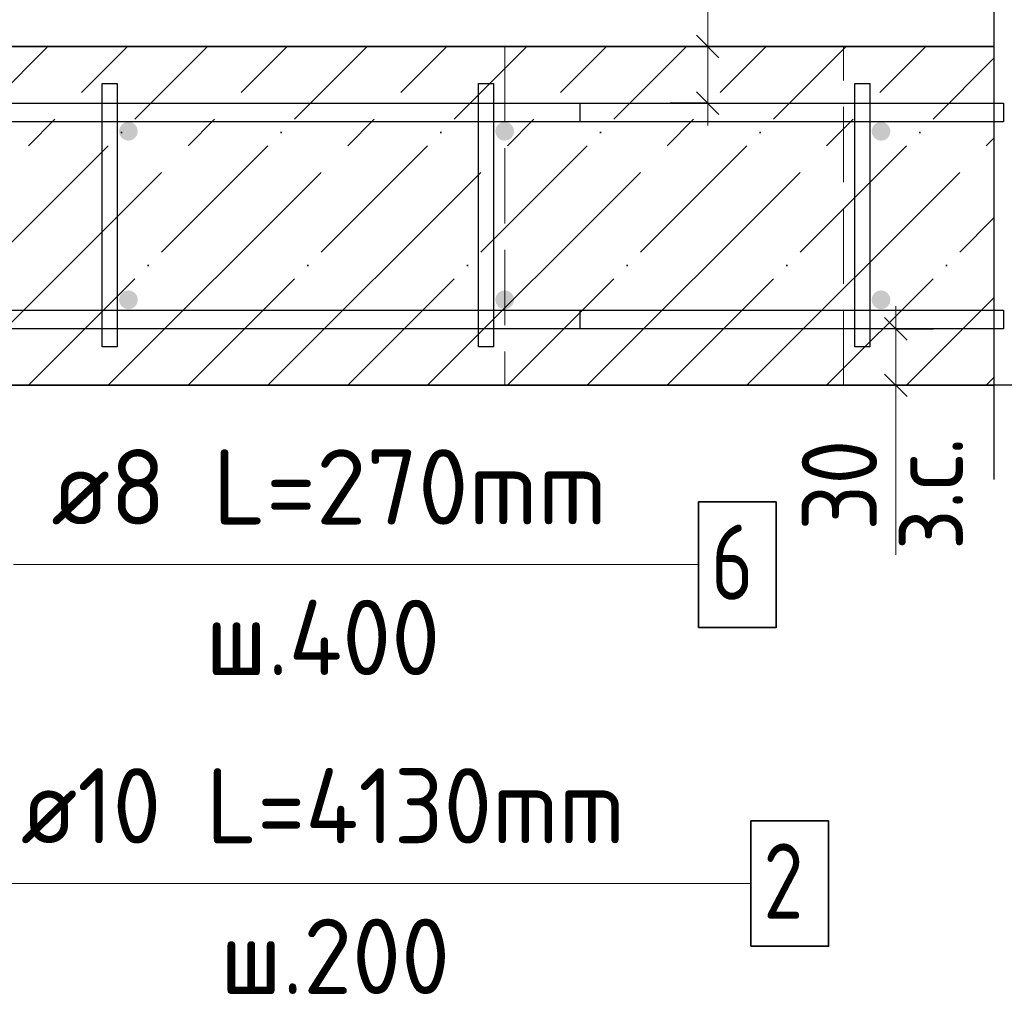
# Model space of a CAD drawing. Header units: millimetres. Extents: x -49773 to 2322955, y -3321 to 58485.
# Tile 267 of 580: x 1096946 to 1099563, y 6803 to 9395. Entities that reach past the tile are written whole.
import ezdxf

# ---------------------------------------------------------------- set-up
doc = ezdxf.new("R2010")
doc.units = ezdxf.units.MM
for name, pattern in [('______11', [500, 400, -50, 0, -50]), ('______2', [270, 200, -70]), ('______5', [1100, 800, -100, 100, -100])]:
    doc.linetypes.add(name, pattern=pattern)
for name, color, linetype, lineweight in [('Standard', 7, 'Continuous', 25), ('Арм.стержн. Арматура края', 96, 'Continuous', 35), ('Арм.стержн. вертикальными 1', 22, 'Continuous', 35), ('Арм.стержн.горизонт. 1', 180, 'Continuous', 35), ('Размерная линия_ общее', 7, 'Continuous', 13), ('Размерная линия_ общее_1', 7, 'Continuous', 13), ('Стена_ общее', 7, 'Continuous', 35)]:
    doc.layers.add(name, color=color, linetype=linetype, lineweight=lineweight)
doc.layers.add('Арм.стержн.Стяжки', color=7, linetype='Continuous', lineweight=35, true_color=0x501e0f)
doc.styles.add('ISOCPEUR', font='txt')

msp = doc.modelspace()

# ---------------------------------------------------------------- hatches: boundary and pattern name
at = {"layer": 'Арм.стержн. вертикальными 1', "linetype": 'Continuous', "lineweight": 50, "transparency": 33554687}
for points in [[(1097260, 9098.5), (1097258.1, 9108), (1097252.7, 9116.1), (1097244.6, 9121.6), (1097235, 9123.5), (1097225.4, 9121.6), (1097217.3, 9116.1), (1097211.9, 9108), (1097210, 9098.5), (1097211.9, 9088.9), (1097217.3, 9080.8), (1097225.4, 9075.4), (1097235, 9073.5), (1097244.6, 9075.4), (1097252.7, 9080.8), (1097258.1, 9088.9)], [(1098260, 9098.5), (1098258.1, 9108), (1098252.7, 9116.1), (1098244.6, 9121.6), (1098235, 9123.5), (1098225.4, 9121.6), (1098217.3, 9116.1), (1098211.9, 9108), (1098210, 9098.5), (1098211.9, 9088.9), (1098217.3, 9080.8), (1098225.4, 9075.4), (1098235, 9073.5), (1098244.6, 9075.4), (1098252.7, 9080.8), (1098258.1, 9088.9)], [(1099260, 9098.5), (1099258.1, 9108), (1099252.7, 9116.1), (1099244.6, 9121.6), (1099235, 9123.5), (1099225.4, 9121.6), (1099217.3, 9116.1), (1099211.9, 9108), (1099210, 9098.5), (1099211.9, 9088.9), (1099217.3, 9080.8), (1099225.4, 9075.4), (1099235, 9073.5), (1099244.6, 9075.4), (1099252.7, 9080.8), (1099258.1, 9088.9)], [(1097260, 8650.8), (1097258.1, 8660.4), (1097252.7, 8668.5), (1097244.6, 8673.9), (1097235, 8675.8), (1097225.4, 8673.9), (1097217.3, 8668.5), (1097211.9, 8660.4), (1097210, 8650.8), (1097211.9, 8641.2), (1097217.3, 8633.1), (1097225.4, 8627.7), (1097235, 8625.8), (1097244.6, 8627.7), (1097252.7, 8633.1), (1097258.1, 8641.2)], [(1098260, 8650.8), (1098258.1, 8660.4), (1098252.7, 8668.5), (1098244.6, 8673.9), (1098235, 8675.8), (1098225.4, 8673.9), (1098217.3, 8668.5), (1098211.9, 8660.4), (1098210, 8650.8), (1098211.9, 8641.2), (1098217.3, 8633.1), (1098225.4, 8627.7), (1098235, 8625.8), (1098244.6, 8627.7), (1098252.7, 8633.1), (1098258.1, 8641.2)], [(1099260, 8650.8), (1099258.1, 8660.4), (1099252.7, 8668.5), (1099244.6, 8673.9), (1099235, 8675.8), (1099225.4, 8673.9), (1099217.3, 8668.5), (1099211.9, 8660.4), (1099210, 8650.8), (1099211.9, 8641.2), (1099217.3, 8633.1), (1099225.4, 8627.7), (1099235, 8625.8), (1099244.6, 8627.7), (1099252.7, 8633.1), (1099258.1, 8641.2)]]:
    msp.add_hatch(color=4, dxfattribs=at).paths.add_polyline_path(points)

# ---------------------------------------------------------------- linework, layer by layer
at = {"layer": 'Standard', "color": 7, "linetype": 'Continuous', "lineweight": 13, "transparency": 33554687}
for p, q in [((1098774.4, 9323.5), (1098774.4, 9773.5)), ((1099274.4, 8423.5), (1099274.4, 7973.5))]:
    msp.add_line(p, q, dxfattribs=at)
at = {"layer": 'Standard', "color": 7, "linetype": 'Continuous', "lineweight": 25, "transparency": 33554687}
msp.add_line((1099535.2, 9573.5), (1099535.2, 8173.5), dxfattribs=at)
at = {"layer": 'Standard', "color": 7, "linetype": 'Continuous', "lineweight": 35, "transparency": 33554687}
for p, q in [((1099535.2, 9323.5), (1095835, 9323.5)), ((1096735, 8423.5), (1099535.2, 8423.5))]:
    msp.add_line(p, q, dxfattribs=at)
at = {"layer": 'Standard', "color": 253, "linetype": '______11', "lineweight": 35, "true_color": 0xababab, "transparency": 33554687}
for p, q in [((1096120.7, 8423.5), (1097020.7, 9323.5)), ((1096544.9, 8423.5), (1097444.9, 9323.5)), ((1096969.2, 8423.5), (1097869.2, 9323.5)), ((1097393.5, 8423.5), (1098293.5, 9323.5)), ((1097817.7, 8423.5), (1098717.7, 9323.5)), ((1098242, 8423.5), (1099142, 9323.5)), ((1098666.3, 8423.5), (1099535.2, 9292.4)), ((1099090.5, 8423.5), (1099535.2, 8868.1)), ((1099514.8, 8423.5), (1099535.2, 8443.9))]:
    msp.add_line(p, q, dxfattribs=at)
at = {"layer": 'Standard', "color": 253, "linetype": '______5', "lineweight": 35, "true_color": 0xababab, "transparency": 33554687}
for p, q in [((1096332.8, 8423.5), (1097232.8, 9323.5)), ((1096757.1, 8423.5), (1097657.1, 9323.5)), ((1097181.3, 8423.5), (1098081.3, 9323.5)), ((1097605.6, 8423.5), (1098505.6, 9323.5)), ((1098029.9, 8423.5), (1098929.9, 9323.5)), ((1098454.1, 8423.5), (1099354.1, 9323.5)), ((1098878.4, 8423.5), (1099535.2, 9080.3)), ((1099302.7, 8423.5), (1099535.2, 8656))]:
    msp.add_line(p, q, dxfattribs=at)
at = {"layer": 'Арм.стержн. Арматура края', "color": 4, "linetype": 'Continuous', "lineweight": 25, "transparency": 33554687}
for points in [[(1096101.7, 9173.5), (1098435, 9173.5), (1098435, 9123.5)], [(1096101.7, 9173.5), (1098435, 9173.5), (1098435, 9123.5)], [(1096101.7, 9173.5), (1098435, 9173.5), (1098435, 9123.5)], [(1096101.7, 9173.5), (1098435, 9173.5), (1098435, 9123.5)], [(1096101.7, 9173.5), (1098435, 9173.5), (1098435, 9123.5)], [(1096101.7, 9173.5), (1098435, 9173.5), (1098435, 9123.5)], [(1096101.7, 9173.5), (1098435, 9173.5), (1098435, 9123.5)], [(1096101.7, 9173.5), (1098435, 9173.5), (1098435, 9123.5)], [(1096101.7, 9173.5), (1098435, 9173.5), (1098435, 9123.5)], [(1096101.7, 9173.5), (1098435, 9173.5), (1098435, 9123.5)], [(1096101.7, 9173.5), (1098435, 9173.5), (1098435, 9123.5)], [(1096101.7, 9173.5), (1098435, 9173.5), (1098435, 9123.5)], [(1096101.7, 9173.5), (1098435, 9173.5), (1098435, 9123.5)], [(1098435, 9123.5), (1096105.2, 9123.5)], [(1098435, 9123.5), (1096105.2, 9123.5)], [(1098435, 9123.5), (1096105.2, 9123.5)], [(1098435, 9123.5), (1096105.2, 9123.5)], [(1098435, 9123.5), (1096105.2, 9123.5)], [(1098435, 9123.5), (1096105.2, 9123.5)], [(1098435, 9123.5), (1096105.2, 9123.5)], [(1098435, 9123.5), (1096105.2, 9123.5)], [(1098435, 9123.5), (1096105.2, 9123.5)], [(1098435, 9123.5), (1096105.2, 9123.5)], [(1098435, 9123.5), (1096105.2, 9123.5)], [(1098435, 9123.5), (1096105.2, 9123.5)], [(1098435, 9123.5), (1096105.2, 9123.5)], [(1096105.2, 8623.5), (1098435, 8623.5), (1098435, 8573.5), (1096101.7, 8573.5)], [(1096105.2, 8623.5), (1098435, 8623.5), (1098435, 8573.5), (1096101.7, 8573.5)], [(1096105.2, 8623.5), (1098435, 8623.5), (1098435, 8573.5), (1096101.7, 8573.5)], [(1096105.2, 8623.5), (1098435, 8623.5), (1098435, 8573.5), (1096101.7, 8573.5)], [(1096105.2, 8623.5), (1098435, 8623.5), (1098435, 8573.5), (1096101.7, 8573.5)], [(1096105.2, 8623.5), (1098435, 8623.5), (1098435, 8573.5), (1096101.7, 8573.5)], [(1096105.2, 8623.5), (1098435, 8623.5), (1098435, 8573.5), (1096101.7, 8573.5)], [(1096105.2, 8623.5), (1098435, 8623.5), (1098435, 8573.5), (1096101.7, 8573.5)], [(1096105.2, 8623.5), (1098435, 8623.5), (1098435, 8573.5), (1096101.7, 8573.5)], [(1096105.2, 8623.5), (1098435, 8623.5), (1098435, 8573.5), (1096101.7, 8573.5)], [(1096105.2, 8623.5), (1098435, 8623.5), (1098435, 8573.5), (1096101.7, 8573.5)], [(1096105.2, 8623.5), (1098435, 8623.5), (1098435, 8573.5), (1096101.7, 8573.5)], [(1096105.2, 8623.5), (1098435, 8623.5), (1098435, 8573.5), (1096101.7, 8573.5)]]:
    msp.add_lwpolyline(points, dxfattribs=at)
at = {"layer": 'Арм.стержн. вертикальными 1', "color": 7, "linetype": 'Continuous', "lineweight": 13, "transparency": 33554687}
msp.add_line((1096849, 7099.7), (1098889, 7099.7), dxfattribs=at)
at = {"layer": 'Арм.стержн. вертикальными 1', "color": 7, "linetype": 'Continuous', "lineweight": 35, "transparency": 33554687}
msp.add_lwpolyline([(1098889, 6933), (1099095.7, 6933), (1099095.7, 7266.3), (1098889, 7266.3), (1098889, 6933)], dxfattribs=at)
at = {"layer": 'Арм.стержн.горизонт. 1', "color": 4, "linetype": 'Continuous', "lineweight": 25, "transparency": 33554687}
for points in [[(1099560.2, 9123.5), (1096235, 9123.5), (1096235, 9173.5), (1099560.2, 9173.5), (1099560.2, 9123.5)], [(1099560.2, 9123.5), (1096235, 9123.5), (1096235, 9173.5), (1099560.2, 9173.5), (1099560.2, 9123.5)], [(1099560.2, 9123.5), (1096235, 9123.5), (1096235, 9173.5), (1099560.2, 9173.5), (1099560.2, 9123.5)], [(1099560.2, 9123.5), (1096235, 9123.5), (1096235, 9173.5), (1099560.2, 9173.5), (1099560.2, 9123.5)], [(1099560.2, 9123.5), (1096235, 9123.5), (1096235, 9173.5), (1099560.2, 9173.5), (1099560.2, 9123.5)], [(1099560.2, 9123.5), (1096235, 9123.5), (1096235, 9173.5), (1099560.2, 9173.5), (1099560.2, 9123.5)], [(1099560.2, 9123.5), (1096235, 9123.5), (1096235, 9173.5), (1099560.2, 9173.5), (1099560.2, 9123.5)], [(1099560.2, 9123.5), (1096235, 9123.5), (1096235, 9173.5), (1099560.2, 9173.5), (1099560.2, 9123.5)], [(1099560.2, 9123.5), (1096235, 9123.5), (1096235, 9173.5), (1099560.2, 9173.5), (1099560.2, 9123.5)], [(1099560.2, 9123.5), (1096235, 9123.5), (1096235, 9173.5), (1099560.2, 9173.5), (1099560.2, 9123.5)], [(1099560.2, 9123.5), (1096235, 9123.5), (1096235, 9173.5), (1099560.2, 9173.5), (1099560.2, 9123.5)], [(1099560.2, 9123.5), (1096235, 9123.5), (1096235, 9173.5), (1099560.2, 9173.5), (1099560.2, 9123.5)], [(1099560.2, 9123.5), (1096235, 9123.5), (1096235, 9173.5), (1099560.2, 9173.5), (1099560.2, 9123.5)], [(1099560.2, 8573.5), (1096235, 8573.5), (1096235, 8623.5), (1099560.2, 8623.5), (1099560.2, 8573.5)], [(1099560.2, 8573.5), (1096235, 8573.5), (1096235, 8623.5), (1099560.2, 8623.5), (1099560.2, 8573.5)], [(1099560.2, 8573.5), (1096235, 8573.5), (1096235, 8623.5), (1099560.2, 8623.5), (1099560.2, 8573.5)], [(1099560.2, 8573.5), (1096235, 8573.5), (1096235, 8623.5), (1099560.2, 8623.5), (1099560.2, 8573.5)], [(1099560.2, 8573.5), (1096235, 8573.5), (1096235, 8623.5), (1099560.2, 8623.5), (1099560.2, 8573.5)], [(1099560.2, 8573.5), (1096235, 8573.5), (1096235, 8623.5), (1099560.2, 8623.5), (1099560.2, 8573.5)], [(1099560.2, 8573.5), (1096235, 8573.5), (1096235, 8623.5), (1099560.2, 8623.5), (1099560.2, 8573.5)], [(1099560.2, 8573.5), (1096235, 8573.5), (1096235, 8623.5), (1099560.2, 8623.5), (1099560.2, 8573.5)], [(1099560.2, 8573.5), (1096235, 8573.5), (1096235, 8623.5), (1099560.2, 8623.5), (1099560.2, 8573.5)], [(1099560.2, 8573.5), (1096235, 8573.5), (1096235, 8623.5), (1099560.2, 8623.5), (1099560.2, 8573.5)], [(1099560.2, 8573.5), (1096235, 8573.5), (1096235, 8623.5), (1099560.2, 8623.5), (1099560.2, 8573.5)], [(1099560.2, 8573.5), (1096235, 8573.5), (1096235, 8623.5), (1099560.2, 8623.5), (1099560.2, 8573.5)], [(1099560.2, 8573.5), (1096235, 8573.5), (1096235, 8623.5), (1099560.2, 8623.5), (1099560.2, 8573.5)]]:
    msp.add_lwpolyline(points, dxfattribs=at)
at = {"layer": 'Арм.стержн.Стяжки', "color": 7, "linetype": 'Continuous', "lineweight": 13, "transparency": 33554687}
msp.add_line((1096929.8, 7947), (1098749.9, 7947), dxfattribs=at)
at = {"layer": 'Арм.стержн.Стяжки', "color": 40, "linetype": 'Continuous', "lineweight": 25, "transparency": 33554687}
for points in [[(1097165, 8525.8), (1097165, 9225.8), (1097205, 9225.8), (1097205, 8525.8), (1097165, 8525.8)], [(1097165, 8525.8), (1097165, 9225.8), (1097205, 9225.8), (1097205, 8525.8), (1097165, 8525.8)], [(1097165, 8525.8), (1097165, 9225.8), (1097205, 9225.8), (1097205, 8525.8), (1097165, 8525.8)], [(1097165, 8525.8), (1097165, 9225.8), (1097205, 9225.8), (1097205, 8525.8), (1097165, 8525.8)], [(1097165, 8525.8), (1097165, 9225.8), (1097205, 9225.8), (1097205, 8525.8), (1097165, 8525.8)], [(1097165, 8525.8), (1097165, 9225.8), (1097205, 9225.8), (1097205, 8525.8), (1097165, 8525.8)], [(1098165, 8525.8), (1098165, 9225.8), (1098205, 9225.8), (1098205, 8525.8), (1098165, 8525.8)], [(1098165, 8525.8), (1098165, 9225.8), (1098205, 9225.8), (1098205, 8525.8), (1098165, 8525.8)], [(1098165, 8525.8), (1098165, 9225.8), (1098205, 9225.8), (1098205, 8525.8), (1098165, 8525.8)], [(1098165, 8525.8), (1098165, 9225.8), (1098205, 9225.8), (1098205, 8525.8), (1098165, 8525.8)], [(1098165, 8525.8), (1098165, 9225.8), (1098205, 9225.8), (1098205, 8525.8), (1098165, 8525.8)], [(1098165, 8525.8), (1098165, 9225.8), (1098205, 9225.8), (1098205, 8525.8), (1098165, 8525.8)], [(1099165, 8525.8), (1099165, 9225.8), (1099205, 9225.8), (1099205, 8525.8), (1099165, 8525.8)], [(1099165, 8525.8), (1099165, 9225.8), (1099205, 9225.8), (1099205, 8525.8), (1099165, 8525.8)], [(1099165, 8525.8), (1099165, 9225.8), (1099205, 9225.8), (1099205, 8525.8), (1099165, 8525.8)], [(1099165, 8525.8), (1099165, 9225.8), (1099205, 9225.8), (1099205, 8525.8), (1099165, 8525.8)], [(1099165, 8525.8), (1099165, 9225.8), (1099205, 9225.8), (1099205, 8525.8), (1099165, 8525.8)], [(1099165, 8525.8), (1099165, 9225.8), (1099205, 9225.8), (1099205, 8525.8), (1099165, 8525.8)]]:
    msp.add_lwpolyline(points, dxfattribs=at)
at = {"layer": 'Арм.стержн.Стяжки', "color": 7, "linetype": 'Continuous', "lineweight": 35, "transparency": 33554687}
msp.add_lwpolyline([(1098749.9, 7780.3), (1098956.5, 7780.3), (1098956.5, 8113.6), (1098749.9, 8113.6), (1098749.9, 7780.3)], dxfattribs=at)
at = {"layer": 'Размерная линия_ общее', "color": 253, "linetype": 'Continuous', "lineweight": -3, "true_color": 0xa0a0a0, "transparency": 33554687}
msp.add_lwpolyline([(1099960.8, 8423.5), (1099943.6, 8423.5), (1099943.6, 8423.5), (1099943.5, 8423.5), (1099943.5, 8423.5), (1099525.1, 8423.5)], dxfattribs=at)
at = {"layer": 'Размерная линия_ общее_1', "color": 7, "linetype": 'Continuous', "lineweight": 13, "transparency": 33554687}
for p, q in [((1098774.4, 9323.5), (1098774.4, 9383.5)), ((1098774.4, 9173.5), (1098774.4, 9323.5)), ((1098774.4, 9173.5), (1098774.4, 9113.5)), ((1099274.4, 8573.5), (1099274.4, 8633.5)), ((1099274.4, 8573.5), (1099274.4, 8423.5)), ((1099274.4, 8423.5), (1099274.4, 8363.5))]:
    msp.add_line(p, q, dxfattribs=at)
at = {"layer": 'Размерная линия_ общее_1', "color": 7, "linetype": 'Continuous', "lineweight": 25, "transparency": 33554687}
for p, q in [((1098804.4, 9293.5), (1098744.4, 9353.5)), ((1098804.4, 9143.5), (1098744.4, 9203.5)), ((1099244.4, 8603.5), (1099304.4, 8543.5)), ((1099244.4, 8453.5), (1099304.4, 8393.5))]:
    msp.add_line(p, q, dxfattribs=at)
at = {"layer": 'Размерная линия_ общее_1', "color": 253, "linetype": 'Continuous', "lineweight": -3, "true_color": 0xa0a0a0, "transparency": 33554687}
for p, q in [((1098774.4, 9323.5), (1098674.4, 9323.5)), ((1098774.4, 9323.5), (1098874.4, 9323.5)), ((1098774.4, 9173.5), (1098674.4, 9173.5)), ((1098774.4, 9173.5), (1098874.4, 9173.5)), ((1099274.4, 8573.5), (1099174.4, 8573.5)), ((1099274.4, 8573.5), (1099374.4, 8573.5)), ((1099274.4, 8423.5), (1099174.4, 8423.5)), ((1099274.4, 8423.5), (1099374.4, 8423.5))]:
    msp.add_line(p, q, dxfattribs=at)
at = {"layer": 'Стена_ общее', "color": 253, "linetype": '______2', "lineweight": 18, "true_color": 0xababab, "transparency": 33554687}
for p, q in [((1098235, 9323.5), (1098235, 8423.5)), ((1099135, 8423.5), (1099135, 9323.5))]:
    msp.add_line(p, q, dxfattribs=at)

# ---------------------------------------------------------------- texts
at = {"layer": 'Арм.стержн. вертикальными 1', "color": 7, "linetype": 'Continuous', "lineweight": 25, "transparency": 33554687, "char_height": 200, "attachment_point": 7, "style": 'ISOCPEUR'}
for s, insert, width in [('\\W0.94;ø10 L=4130mm ', (1096949, 7206.3), 1933.181), ('\\W0.78;2', (1098922.3, 7006.3), 217.601), ('\\W0.95;ш.200 ', (1097479, 6806.3), 874.662)]:
    msp.add_mtext(s, dxfattribs=dict(at, insert=insert, width=width))
at = {"layer": 'Арм.стержн.Стяжки', "color": 7, "linetype": 'Continuous', "lineweight": 25, "transparency": 33554687, "char_height": 200, "attachment_point": 7, "style": 'ISOCPEUR'}
for s, insert, width in [('\\W0.98;ø8 L=270mm ', (1097029.8, 8053.6), 1716.847), ('\\W0.78;6', (1098783.2, 7853.6), 217.601), ('\\W0.95;ш.400 ', (1097439.9, 7653.6), 894.821)]:
    msp.add_mtext(s, dxfattribs=dict(at, insert=insert, width=width))
at = {"layer": 'Размерная линия_ общее_1', "color": 7, "linetype": 'Continuous', "lineweight": 18, "transparency": 33554687, "char_height": 200, "attachment_point": 7, "rotation": 90, "style": 'ISOCPEUR'}
for s, insert, width in [('\\W0.90;з.с.', (1099453.1, 7985.5), 459.942), ('\\W0.87;30', (1099224.4, 8037.4), 367.202)]:
    msp.add_mtext(s, dxfattribs=dict(at, insert=insert, width=width))

doc.saveas('drawing.dxf')
